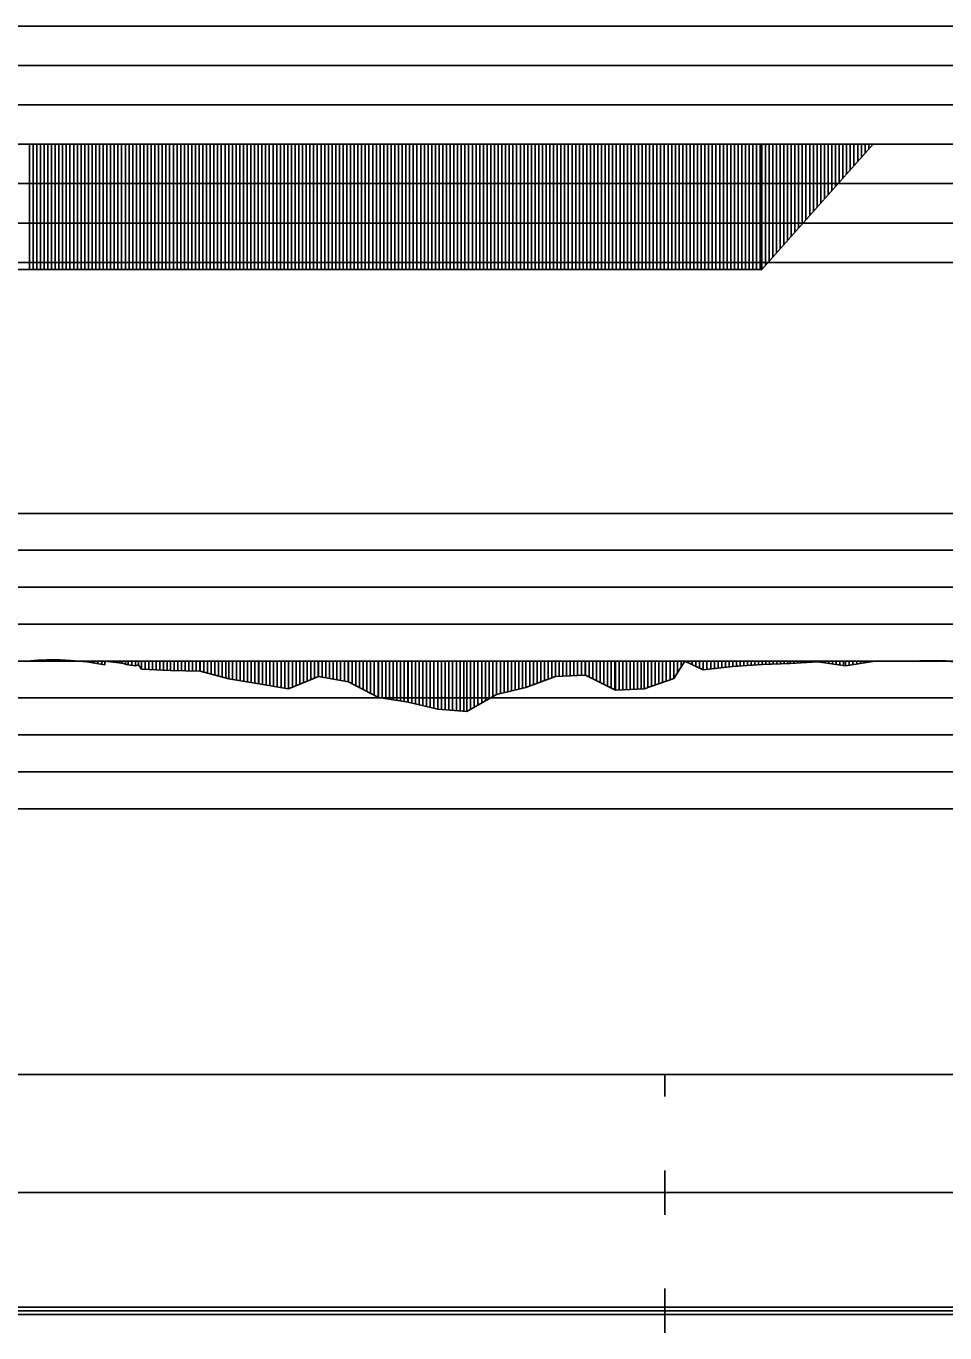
# Model space of a CAD drawing. Extents: x 2 to 10148, y 0 to 380.
# Drawn here: x 1455 to 1517.3, y 196.5 to 285 of the extents above; entities that cross this region are included whole.
import ezdxf

# ---------------------------------------------------------------- set-up
doc = ezdxf.new("R2010")
doc.units = 0
for name, color, linetype in [('POSUN_CARA', 7, 'Continuous'), ('POSUN_RASTR', 7, 'Continuous'), ('RYCHL_RASTR', 7, 'Continuous'), ('ZRYCHL_CARA', 7, 'Continuous'), ('ZRYCHL_RASTR', 7, 'Continuous')]:
    doc.layers.add(name, color=color, linetype=linetype)

msp = doc.modelspace()

# ---------------------------------------------------------------- linework, layer by layer
at = {"layer": 'POSUN_CARA'}
for p, q in [((1455.062, 241.982), (1455.848, 242.068)), ((1455.062, 242), (1455.062, 241.982)), ((1455.312, 242), (1455.312, 242.01)), ((1455.562, 242), (1455.562, 242.037)), ((1455.812, 242), (1455.812, 242.064)), ((1455.848, 242.068), (1456.954, 242.102)), ((1455.848, 242), (1455.848, 242.068)), ((1456.098, 242), (1456.098, 242.076)), ((1456.348, 242), (1456.348, 242.083)), ((1456.598, 242), (1456.598, 242.091)), ((1456.848, 242), (1456.848, 242.098)), ((1456.954, 242.102), (1458.036, 242.028)), ((1456.954, 242), (1456.954, 242.102)), ((1457.204, 242), (1457.204, 242.085)), ((1457.454, 242), (1457.454, 242.068)), ((1457.704, 242), (1457.704, 242.051)), ((1457.954, 242), (1457.954, 242.034)), ((1458.036, 242.028), (1459.147, 241.955)), ((1458.036, 242), (1458.036, 242.028)), ((1458.286, 242), (1458.286, 242.012)), ((1458.536, 242), (1458.536, 241.995)), ((1458.786, 242), (1458.786, 241.979)), ((1459.036, 242), (1459.036, 241.963)), ((1459.147, 242), (1459.147, 241.955)), ((1459.147, 241.955), (1460.351, 241.743)), ((1459.397, 242), (1459.397, 241.911)), ((1459.647, 242), (1459.647, 241.867)), ((1459.897, 242), (1459.897, 241.823)), ((1460.147, 242), (1460.147, 241.779)), ((1460.351, 241.743), (1460.383, 242)), ((1460.351, 242), (1460.351, 241.743)), ((1460.383, 242), (1461.506, 241.859)), ((1460.383, 242), (1460.383, 242)), ((1460.633, 242), (1460.633, 241.968)), ((1460.883, 242), (1460.883, 241.937)), ((1461.133, 242), (1461.133, 241.906)), ((1461.383, 242), (1461.383, 241.874)), ((1461.506, 242), (1461.506, 241.859)), ((1461.506, 241.859), (1461.948, 241.745)), ((1461.756, 242), (1461.756, 241.795)), ((1461.948, 242), (1461.948, 241.745)), ((1461.948, 241.745), (1462.443, 241.67)), ((1462.198, 242), (1462.198, 241.707)), ((1462.443, 242), (1462.443, 241.67)), ((1462.443, 241.67), (1462.642, 241.753)), ((1462.642, 242), (1462.642, 241.753)), ((1462.642, 241.753), (1462.841, 241.456)), ((1462.841, 242), (1462.841, 241.456)), ((1463.091, 242), (1463.091, 241.443)), ((1463.341, 242), (1463.341, 241.43)), ((1463.591, 242), (1463.591, 241.417)), ((1463.841, 242), (1463.841, 241.404)), ((1464.091, 242), (1464.091, 241.391)), ((1464.341, 242), (1464.341, 241.379)), ((1464.591, 242), (1464.591, 241.366)), ((1464.801, 242), (1464.801, 241.355)), ((1465.051, 242), (1465.051, 241.35)), ((1465.301, 242), (1465.301, 241.344)), ((1465.551, 242), (1465.551, 241.339)), ((1465.801, 242), (1465.801, 241.334)), ((1466.051, 242), (1466.051, 241.328)), ((1466.301, 242), (1466.301, 241.323)), ((1466.551, 242), (1466.551, 241.318)), ((1466.801, 242), (1466.801, 241.312)), ((1466.811, 242), (1466.811, 241.312)), ((1467.061, 242), (1467.061, 241.246)), ((1467.311, 242), (1467.311, 241.18)), ((1467.561, 242), (1467.561, 241.114)), ((1467.811, 242), (1467.811, 241.047)), ((1468.061, 242), (1468.061, 240.981)), ((1468.311, 242), (1468.311, 240.915)), ((1468.561, 242), (1468.561, 240.849)), ((1468.767, 242), (1468.767, 240.794)), ((1469.017, 242), (1469.017, 240.751)), ((1469.267, 242), (1469.267, 240.709)), ((1469.517, 242), (1469.517, 240.667)), ((1469.767, 242), (1469.767, 240.624)), ((1470.017, 242), (1470.017, 240.582)), ((1470.267, 242), (1470.267, 240.54)), ((1470.517, 242), (1470.517, 240.497)), ((1470.767, 242), (1470.767, 240.455)), ((1470.793, 242), (1470.793, 240.451)), ((1471.043, 242), (1471.043, 240.409)), ((1471.293, 242), (1471.293, 240.368)), ((1471.543, 242), (1471.543, 240.327)), ((1471.793, 242), (1471.793, 240.285)), ((1472.043, 242), (1472.043, 240.244)), ((1472.293, 242), (1472.293, 240.203)), ((1472.543, 242), (1472.543, 240.161)), ((1472.793, 242), (1472.793, 240.12)), ((1472.81, 242), (1472.81, 240.117)), ((1473.06, 242), (1473.06, 240.222)), ((1473.31, 242), (1473.31, 240.326)), ((1473.56, 242), (1473.56, 240.431)), ((1473.81, 242), (1473.81, 240.535)), ((1474.06, 242), (1474.06, 240.64)), ((1474.31, 242), (1474.31, 240.744)), ((1474.56, 242), (1474.56, 240.849)), ((1474.81, 242), (1474.81, 240.954)), ((1474.832, 242), (1474.832, 240.963)), ((1475.082, 242), (1475.082, 240.916)), ((1475.332, 242), (1475.332, 240.869)), ((1475.582, 242), (1475.582, 240.822)), ((1475.832, 242), (1475.832, 240.775)), ((1476.082, 242), (1476.082, 240.729)), ((1476.332, 242), (1476.332, 240.682)), ((1476.582, 242), (1476.582, 240.635)), ((1476.832, 242), (1476.832, 240.588)), ((1476.862, 242), (1476.862, 240.583)), ((1477.112, 242), (1477.112, 240.454)), ((1477.362, 242), (1477.362, 240.325)), ((1477.612, 242), (1477.612, 240.197)), ((1477.862, 242), (1477.862, 240.068)), ((1478.112, 242), (1478.112, 239.939)), ((1478.362, 242), (1478.362, 239.811)), ((1478.612, 242), (1478.612, 239.682)), ((1478.862, 242), (1478.862, 239.554)), ((1478.887, 242), (1478.887, 239.541)), ((1479.137, 242), (1479.137, 239.5)), ((1479.387, 242), (1479.387, 239.46)), ((1479.637, 242), (1479.637, 239.419)), ((1479.887, 242), (1479.887, 239.378)), ((1480.137, 242), (1480.137, 239.337)), ((1480.387, 242), (1480.387, 239.297)), ((1480.637, 242), (1480.637, 239.256)), ((1480.887, 242), (1480.887, 239.215)), ((1480.903, 242), (1480.903, 239.213)), ((1481.153, 242), (1481.153, 239.153)), ((1481.403, 242), (1481.403, 239.093)), ((1481.653, 242), (1481.653, 239.033)), ((1481.903, 242), (1481.903, 238.974)), ((1482.153, 242), (1482.153, 238.914)), ((1482.403, 242), (1482.403, 238.854)), ((1482.653, 242), (1482.653, 238.794)), ((1482.903, 242), (1482.903, 238.735)), ((1482.917, 242), (1482.917, 238.731)), ((1483.167, 242), (1483.167, 238.713)), ((1483.417, 242), (1483.417, 238.694)), ((1483.667, 242), (1483.667, 238.676)), ((1483.917, 242), (1483.917, 238.657)), ((1484.167, 242), (1484.167, 238.639)), ((1484.417, 242), (1484.417, 238.62)), ((1484.667, 242), (1484.667, 238.602)), ((1484.882, 242), (1484.882, 238.586)), ((1485.132, 242), (1485.132, 238.728)), ((1485.382, 242), (1485.382, 238.87)), ((1485.632, 242), (1485.632, 239.012)), ((1485.882, 242), (1485.882, 239.155)), ((1486.132, 242), (1486.132, 239.297)), ((1486.382, 242), (1486.382, 239.439)), ((1486.632, 242), (1486.632, 239.581)), ((1486.882, 242), (1486.882, 239.723)), ((1486.897, 242), (1486.897, 239.732)), ((1487.147, 242), (1487.147, 239.791)), ((1487.397, 242), (1487.397, 239.851)), ((1487.647, 242), (1487.647, 239.91)), ((1487.897, 242), (1487.897, 239.97)), ((1488.147, 242), (1488.147, 240.029)), ((1488.397, 242), (1488.397, 240.088)), ((1488.647, 242), (1488.647, 240.148)), ((1488.884, 242), (1488.884, 240.204)), ((1489.134, 242), (1489.134, 240.299)), ((1489.384, 242), (1489.384, 240.393)), ((1489.634, 242), (1489.634, 240.487)), ((1489.884, 242), (1489.884, 240.582)), ((1490.134, 242), (1490.134, 240.676)), ((1490.384, 242), (1490.384, 240.771)), ((1490.634, 242), (1490.634, 240.865)), ((1490.882, 242), (1490.882, 240.959)), ((1491.132, 242), (1491.132, 240.968)), ((1491.382, 242), (1491.382, 240.978)), ((1491.632, 242), (1491.632, 240.987)), ((1491.882, 242), (1491.882, 240.997)), ((1492.132, 242), (1492.132, 241.006)), ((1492.382, 242), (1492.382, 241.016)), ((1492.632, 242), (1492.632, 241.025)), ((1492.882, 242), (1492.882, 241.034)), ((1492.903, 242), (1492.903, 241.035)), ((1493.153, 242), (1493.153, 240.911)), ((1493.403, 242), (1493.403, 240.786)), ((1493.653, 242), (1493.653, 240.662)), ((1493.903, 242), (1493.903, 240.537)), ((1494.153, 242), (1494.153, 240.413)), ((1494.403, 242), (1494.403, 240.288)), ((1494.653, 242), (1494.653, 240.164)), ((1494.903, 242), (1494.903, 240.039)), ((1494.937, 242), (1494.937, 240.022)), ((1495.187, 242), (1495.187, 240.035)), ((1495.437, 242), (1495.437, 240.049)), ((1495.687, 242), (1495.687, 240.062)), ((1495.937, 242), (1495.937, 240.075)), ((1496.187, 242), (1496.187, 240.088)), ((1496.437, 242), (1496.437, 240.102)), ((1496.687, 242), (1496.687, 240.115)), ((1496.887, 242), (1496.887, 240.126)), ((1497.137, 242), (1497.137, 240.21)), ((1497.387, 242), (1497.387, 240.295)), ((1497.637, 242), (1497.637, 240.38)), ((1497.887, 242), (1497.887, 240.465)), ((1498.137, 242), (1498.137, 240.549)), ((1498.387, 242), (1498.387, 240.634)), ((1498.637, 242), (1498.637, 240.719)), ((1498.887, 242), (1498.887, 240.804)), ((1498.903, 240.809), (1499.635, 242)), ((1498.903, 242), (1498.903, 240.809)), ((1499.153, 242), (1499.153, 241.216)), ((1499.403, 242), (1499.403, 241.623)), ((1499.635, 242), (1500.891, 241.415)), ((1499.635, 242), (1499.635, 242)), ((1499.885, 242), (1499.885, 241.884)), ((1500.135, 242), (1500.135, 241.767)), ((1500.385, 242), (1500.385, 241.651)), ((1500.635, 242), (1500.635, 241.535)), ((1500.885, 242), (1500.885, 241.418)), ((1500.891, 242), (1500.891, 241.415)), ((1500.891, 241.415), (1502.888, 241.632)), ((1501.141, 242), (1501.141, 241.442)), ((1501.391, 242), (1501.391, 241.469)), ((1501.641, 242), (1501.641, 241.496)), ((1501.891, 242), (1501.891, 241.524)), ((1502.141, 242), (1502.141, 241.551)), ((1502.391, 242), (1502.391, 241.578)), ((1502.641, 242), (1502.641, 241.605)), ((1502.888, 242), (1502.888, 241.632)), ((1502.888, 241.632), (1504.871, 241.766)), ((1503.138, 242), (1503.138, 241.649)), ((1503.388, 242), (1503.388, 241.666)), ((1503.638, 242), (1503.638, 241.682)), ((1503.888, 242), (1503.888, 241.699)), ((1504.138, 242), (1504.138, 241.716)), ((1504.388, 242), (1504.388, 241.733)), ((1504.638, 242), (1504.638, 241.75)), ((1504.871, 242), (1504.871, 241.766)), ((1504.871, 241.766), (1506.767, 241.843)), ((1505.121, 242), (1505.121, 241.776)), ((1505.371, 242), (1505.371, 241.786)), ((1505.621, 242), (1505.621, 241.796)), ((1505.871, 242), (1505.871, 241.807)), ((1506.121, 242), (1506.121, 241.817)), ((1506.371, 242), (1506.371, 241.827)), ((1506.621, 242), (1506.621, 241.837)), ((1506.767, 242), (1506.767, 241.843)), ((1506.767, 241.843), (1508.642, 241.957)), ((1507.017, 242), (1507.017, 241.858)), ((1507.267, 242), (1507.267, 241.874)), ((1507.517, 242), (1507.517, 241.889)), ((1507.767, 242), (1507.767, 241.904)), ((1508.017, 242), (1508.017, 241.919)), ((1508.267, 242), (1508.267, 241.934)), ((1508.517, 242), (1508.517, 241.949)), ((1508.642, 242), (1508.642, 241.957)), ((1508.642, 241.957), (1510.529, 241.669)), ((1508.892, 242), (1508.892, 241.919)), ((1509.142, 242), (1509.142, 241.881)), ((1509.392, 242), (1509.392, 241.843)), ((1509.642, 242), (1509.642, 241.805)), ((1509.892, 242), (1509.892, 241.766)), ((1510.142, 242), (1510.142, 241.728)), ((1510.392, 242), (1510.392, 241.69)), ((1510.529, 242), (1510.529, 241.669)), ((1510.529, 241.669), (1512.379, 241.968)), ((1510.779, 242), (1510.779, 241.71)), ((1511.029, 242), (1511.029, 241.75)), ((1511.279, 242), (1511.279, 241.79)), ((1511.529, 242), (1511.529, 241.831)), ((1511.779, 242), (1511.779, 241.871)), ((1512.029, 242), (1512.029, 241.912)), ((1512.279, 242), (1512.279, 241.952)), ((1512.379, 241.968), (1517.126, 242.028)), ((1512.379, 242), (1512.379, 241.968)), ((1512.629, 242), (1512.629, 241.971)), ((1512.879, 242), (1512.879, 241.974)), ((1513.129, 242), (1513.129, 241.977)), ((1513.379, 242), (1513.379, 241.981)), ((1513.629, 242), (1513.629, 241.984)), ((1513.879, 242), (1513.879, 241.987)), ((1514.129, 242), (1514.129, 241.99)), ((1514.379, 242), (1514.379, 241.993)), ((1514.629, 242), (1514.629, 241.996)), ((1514.879, 242), (1514.879, 242)), ((1515.129, 242), (1515.129, 242.003)), ((1515.379, 242), (1515.379, 242.006)), ((1515.629, 242), (1515.629, 242.009)), ((1515.879, 242), (1515.879, 242.012)), ((1516.129, 242), (1516.129, 242.015)), ((1516.379, 242), (1516.379, 242.019)), ((1516.629, 242), (1516.629, 242.022)), ((1516.879, 242), (1516.879, 242.025)), ((1517.126, 242.028), (1522.378, 241.383)), ((1517.126, 242), (1517.126, 242.028)), ((1462.841, 241.456), (1464.801, 241.355)), ((1464.801, 241.355), (1466.811, 241.312)), ((1466.811, 241.312), (1468.767, 240.794)), ((1468.767, 240.794), (1470.793, 240.451)), ((1472.81, 240.117), (1474.832, 240.963)), ((1474.832, 240.963), (1476.862, 240.583)), ((1488.884, 240.204), (1490.882, 240.959)), ((1490.882, 240.959), (1492.903, 241.035)), ((1492.903, 241.035), (1494.937, 240.022)), ((1496.887, 240.126), (1498.903, 240.809)), ((1470.793, 240.451), (1472.81, 240.117)), ((1476.862, 240.583), (1478.887, 239.541)), ((1486.897, 239.732), (1488.884, 240.204)), ((1494.937, 240.022), (1496.887, 240.126)), ((1478.887, 239.541), (1480.903, 239.213)), ((1480.903, 239.213), (1482.917, 238.731)), ((1484.882, 238.586), (1486.897, 239.732)), ((1482.917, 238.731), (1484.882, 238.586))]:
    msp.add_line(p, q, dxfattribs=at)
at = {"layer": 'POSUN_RASTR'}
for p, q in [((1372, 252), (1578.914, 252)), ((1372, 249.5), (1578.965, 249.5)), ((1372, 247), (1578.99, 247)), ((1372, 244.5), (1578.939, 244.5)), ((1245.39, 242), (1850.829, 242)), ((1372, 239.5), (1578.965, 239.5)), ((1372, 237), (1578.99, 237)), ((1372, 234.5), (1578.939, 234.5)), ((1372, 232), (1578.939, 232))]:
    msp.add_line(p, q, dxfattribs=at)
at = {"layer": 'RYCHL_RASTR'}
for p, q in [((1245.39, 214), (1854.715, 214)), ((1498.283, 212.5), (1498.283, 214)), ((1498.283, 204.5), (1498.283, 207.5)), ((1245.39, 206), (1854.514, 206)), ((1498.283, 196.5), (1498.283, 199.5)), ((1245.39, 198.25), (1854.281, 198.25)), ((1245.39, 198), (1854.244, 198)), ((1245.39, 197.75), (1854.219, 197.75))]:
    msp.add_line(p, q, dxfattribs=at)
at = {"layer": 'ZRYCHL_CARA'}
for p, q in [((1245.39, 277), (1850.829, 277)), ((1455.251, 277), (1455.251, 268.523)), ((1455.501, 277), (1455.501, 268.523)), ((1455.751, 277), (1455.751, 268.523)), ((1456.001, 277), (1456.001, 268.523)), ((1456.251, 277), (1456.251, 268.523)), ((1456.501, 277), (1456.501, 268.523)), ((1456.751, 277), (1456.751, 268.523)), ((1457.001, 277), (1457.001, 268.523)), ((1457.251, 277), (1457.251, 268.523)), ((1457.501, 277), (1457.501, 268.523)), ((1457.751, 277), (1457.751, 268.523)), ((1458.001, 277), (1458.001, 268.523)), ((1458.251, 277), (1458.251, 268.523)), ((1458.501, 277), (1458.501, 268.523)), ((1458.751, 277), (1458.751, 268.523)), ((1459.001, 277), (1459.001, 268.523)), ((1459.251, 277), (1459.251, 268.523)), ((1459.501, 277), (1459.501, 268.523)), ((1459.751, 277), (1459.751, 268.523)), ((1460.001, 277), (1460.001, 268.523)), ((1460.251, 277), (1460.251, 268.523)), ((1460.501, 277), (1460.501, 268.523)), ((1460.751, 277), (1460.751, 268.523)), ((1461.001, 277), (1461.001, 268.523)), ((1461.251, 277), (1461.251, 268.523)), ((1461.501, 277), (1461.501, 268.523)), ((1461.751, 277), (1461.751, 268.523)), ((1462.001, 277), (1462.001, 268.523)), ((1462.251, 277), (1462.251, 268.523)), ((1462.501, 277), (1462.501, 268.523)), ((1462.751, 277), (1462.751, 268.523)), ((1463.001, 277), (1463.001, 268.523)), ((1463.251, 277), (1463.251, 268.523)), ((1463.501, 277), (1463.501, 268.523)), ((1463.751, 277), (1463.751, 268.523)), ((1464.001, 277), (1464.001, 268.523)), ((1464.251, 277), (1464.251, 268.523)), ((1464.501, 277), (1464.501, 268.523)), ((1464.751, 277), (1464.751, 268.523)), ((1465.001, 277), (1465.001, 268.523)), ((1465.251, 277), (1465.251, 268.523)), ((1465.501, 277), (1465.501, 268.523)), ((1465.751, 277), (1465.751, 268.523)), ((1466.001, 277), (1466.001, 268.523)), ((1466.251, 277), (1466.251, 268.523)), ((1466.501, 277), (1466.501, 268.523)), ((1466.751, 277), (1466.751, 268.523)), ((1467.001, 277), (1467.001, 268.523)), ((1467.251, 277), (1467.251, 268.523)), ((1467.501, 277), (1467.501, 268.523)), ((1467.751, 277), (1467.751, 268.523)), ((1468.001, 277), (1468.001, 268.523)), ((1468.251, 277), (1468.251, 268.523)), ((1468.501, 277), (1468.501, 268.523)), ((1468.751, 277), (1468.751, 268.523)), ((1469.001, 277), (1469.001, 268.523)), ((1469.251, 277), (1469.251, 268.523)), ((1469.501, 277), (1469.501, 268.523)), ((1469.751, 277), (1469.751, 268.523)), ((1470.001, 277), (1470.001, 268.523)), ((1470.251, 277), (1470.251, 268.523)), ((1470.501, 277), (1470.501, 268.523)), ((1470.751, 277), (1470.751, 268.523)), ((1471.001, 277), (1471.001, 268.523)), ((1471.251, 277), (1471.251, 268.523)), ((1471.501, 277), (1471.501, 268.523)), ((1471.751, 277), (1471.751, 268.523)), ((1472.001, 277), (1472.001, 268.523)), ((1472.251, 277), (1472.251, 268.523)), ((1472.501, 277), (1472.501, 268.523)), ((1472.751, 277), (1472.751, 268.523)), ((1473.001, 277), (1473.001, 268.523)), ((1473.251, 277), (1473.251, 268.523)), ((1473.501, 277), (1473.501, 268.523)), ((1473.751, 277), (1473.751, 268.523)), ((1474.001, 277), (1474.001, 268.523)), ((1474.251, 277), (1474.251, 268.523)), ((1474.501, 277), (1474.501, 268.523)), ((1474.751, 277), (1474.751, 268.523)), ((1475.001, 277), (1475.001, 268.523)), ((1475.251, 277), (1475.251, 268.523)), ((1475.501, 277), (1475.501, 268.523)), ((1475.751, 277), (1475.751, 268.523)), ((1476.001, 277), (1476.001, 268.523)), ((1476.251, 277), (1476.251, 268.523)), ((1476.501, 277), (1476.501, 268.523)), ((1476.751, 277), (1476.751, 268.523)), ((1477.001, 277), (1477.001, 268.523)), ((1477.251, 277), (1477.251, 268.523)), ((1477.501, 277), (1477.501, 268.523)), ((1477.751, 277), (1477.751, 268.523)), ((1478.001, 277), (1478.001, 268.523)), ((1478.251, 277), (1478.251, 268.523)), ((1478.501, 277), (1478.501, 268.523)), ((1478.751, 277), (1478.751, 268.523)), ((1479.001, 277), (1479.001, 268.523)), ((1479.251, 277), (1479.251, 268.523)), ((1479.501, 277), (1479.501, 268.523)), ((1479.751, 277), (1479.751, 268.523)), ((1480.001, 277), (1480.001, 268.523)), ((1480.251, 277), (1480.251, 268.523)), ((1480.501, 277), (1480.501, 268.523)), ((1480.751, 277), (1480.751, 268.523)), ((1481.001, 277), (1481.001, 268.523)), ((1481.251, 277), (1481.251, 268.523)), ((1481.501, 277), (1481.501, 268.523)), ((1481.751, 277), (1481.751, 268.523)), ((1482.001, 277), (1482.001, 268.523)), ((1482.251, 277), (1482.251, 268.523)), ((1482.501, 277), (1482.501, 268.523)), ((1482.751, 277), (1482.751, 268.523)), ((1483.001, 277), (1483.001, 268.523)), ((1483.251, 277), (1483.251, 268.523)), ((1483.501, 277), (1483.501, 268.523)), ((1483.751, 277), (1483.751, 268.523)), ((1484.001, 277), (1484.001, 268.523)), ((1484.251, 277), (1484.251, 268.523)), ((1484.501, 277), (1484.501, 268.523)), ((1484.751, 277), (1484.751, 268.523)), ((1485.001, 277), (1485.001, 268.523)), ((1485.251, 277), (1485.251, 268.523)), ((1485.501, 277), (1485.501, 268.523)), ((1485.751, 277), (1485.751, 268.523)), ((1486.001, 277), (1486.001, 268.523)), ((1486.251, 277), (1486.251, 268.523)), ((1486.501, 277), (1486.501, 268.523)), ((1486.751, 277), (1486.751, 268.523)), ((1487.001, 277), (1487.001, 268.523)), ((1487.251, 277), (1487.251, 268.523)), ((1487.501, 277), (1487.501, 268.523)), ((1487.751, 277), (1487.751, 268.523)), ((1488.001, 277), (1488.001, 268.523)), ((1488.251, 277), (1488.251, 268.523)), ((1488.501, 277), (1488.501, 268.523)), ((1488.751, 277), (1488.751, 268.523)), ((1489.001, 277), (1489.001, 268.523)), ((1489.251, 277), (1489.251, 268.523)), ((1489.501, 277), (1489.501, 268.523)), ((1489.751, 277), (1489.751, 268.523)), ((1490.001, 277), (1490.001, 268.523)), ((1490.251, 277), (1490.251, 268.523)), ((1490.501, 277), (1490.501, 268.523)), ((1490.751, 277), (1490.751, 268.523)), ((1491.001, 277), (1491.001, 268.523)), ((1491.251, 277), (1491.251, 268.523)), ((1491.501, 277), (1491.501, 268.523)), ((1491.751, 277), (1491.751, 268.523)), ((1492.001, 277), (1492.001, 268.523)), ((1492.251, 277), (1492.251, 268.523)), ((1492.501, 277), (1492.501, 268.523)), ((1492.751, 277), (1492.751, 268.523)), ((1493.001, 277), (1493.001, 268.523)), ((1493.251, 277), (1493.251, 268.523)), ((1493.501, 277), (1493.501, 268.523)), ((1493.751, 277), (1493.751, 268.523)), ((1494.001, 277), (1494.001, 268.523)), ((1494.251, 277), (1494.251, 268.523)), ((1494.501, 277), (1494.501, 268.523)), ((1494.751, 277), (1494.751, 268.523)), ((1495.001, 277), (1495.001, 268.523)), ((1495.251, 277), (1495.251, 268.523)), ((1495.501, 277), (1495.501, 268.523)), ((1495.751, 277), (1495.751, 268.523)), ((1496.001, 277), (1496.001, 268.523)), ((1496.251, 277), (1496.251, 268.523)), ((1496.501, 277), (1496.501, 268.523)), ((1496.751, 277), (1496.751, 268.523)), ((1497.001, 277), (1497.001, 268.523)), ((1497.251, 277), (1497.251, 268.523)), ((1497.501, 277), (1497.501, 268.523)), ((1497.751, 277), (1497.751, 268.523)), ((1498.001, 277), (1498.001, 268.523)), ((1498.251, 277), (1498.251, 268.523)), ((1498.501, 277), (1498.501, 268.523)), ((1498.751, 277), (1498.751, 268.523)), ((1499.001, 277), (1499.001, 268.523)), ((1499.251, 277), (1499.251, 268.523)), ((1499.501, 277), (1499.501, 268.523)), ((1499.751, 277), (1499.751, 268.523)), ((1500.001, 277), (1500.001, 268.523)), ((1500.251, 277), (1500.251, 268.523)), ((1500.501, 277), (1500.501, 268.523)), ((1500.751, 277), (1500.751, 268.523)), ((1501.001, 277), (1501.001, 268.523)), ((1501.251, 277), (1501.251, 268.523)), ((1501.501, 277), (1501.501, 268.523)), ((1501.751, 277), (1501.751, 268.523)), ((1502.001, 277), (1502.001, 268.523)), ((1502.251, 277), (1502.251, 268.523)), ((1502.501, 277), (1502.501, 268.523)), ((1502.751, 277), (1502.751, 268.523)), ((1503.001, 277), (1503.001, 268.523)), ((1503.251, 277), (1503.251, 268.523)), ((1503.501, 277), (1503.501, 268.523)), ((1503.751, 277), (1503.751, 268.523)), ((1504.001, 277), (1504.001, 268.523)), ((1504.251, 277), (1504.251, 268.523)), ((1504.501, 277), (1504.501, 268.523)), ((1504.751, 277), (1504.751, 268.523)), ((1504.846, 277), (1504.846, 268.523)), ((1504.846, 268.523), (1512.396, 277)), ((1505.096, 277), (1505.096, 268.803)), ((1505.346, 277), (1505.346, 269.084)), ((1505.596, 277), (1505.596, 269.365)), ((1505.846, 277), (1505.846, 269.645)), ((1506.096, 277), (1506.096, 269.926)), ((1506.346, 277), (1506.346, 270.207)), ((1506.596, 277), (1506.596, 270.488)), ((1506.846, 277), (1506.846, 270.768)), ((1507.096, 277), (1507.096, 271.049)), ((1507.346, 277), (1507.346, 271.33)), ((1507.596, 277), (1507.596, 271.61)), ((1507.846, 277), (1507.846, 271.891)), ((1508.096, 277), (1508.096, 272.172)), ((1508.346, 277), (1508.346, 272.453)), ((1508.596, 277), (1508.596, 272.733)), ((1508.846, 277), (1508.846, 273.014)), ((1509.096, 277), (1509.096, 273.295)), ((1509.346, 277), (1509.346, 273.575)), ((1509.596, 277), (1509.596, 273.856)), ((1509.846, 277), (1509.846, 274.137)), ((1510.096, 277), (1510.096, 274.417)), ((1510.346, 277), (1510.346, 274.698)), ((1510.596, 277), (1510.596, 274.979)), ((1510.846, 277), (1510.846, 275.26)), ((1511.096, 277), (1511.096, 275.54)), ((1511.346, 277), (1511.346, 275.821)), ((1511.596, 277), (1511.596, 276.102)), ((1511.846, 277), (1511.846, 276.382)), ((1512.096, 277), (1512.096, 276.663)), ((1512.346, 277), (1512.346, 276.944)), ((1449.001, 268.523), (1504.846, 268.523))]:
    msp.add_line(p, q, dxfattribs=at)
at = {"layer": 'ZRYCHL_RASTR'}
for p, q in [((1372, 285), (1579.035, 285)), ((1372, 282.333), (1579.006, 282.333)), ((1372, 279.667), (1579.021, 279.667)), ((1372, 274.333), (1579.032, 274.333)), ((1372, 271.667), (1578.945, 271.667)), ((1372, 269), (1578.924, 269))]:
    msp.add_line(p, q, dxfattribs=at)

doc.saveas('drawing.dxf')
